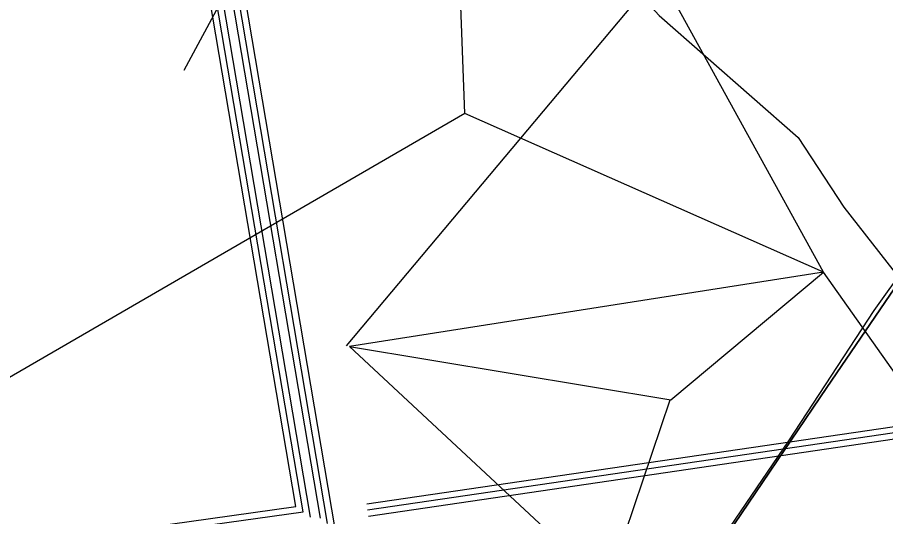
# Model space of a CAD drawing. Extents: x -600309 to -598967, y -1161267 to -1160292.
# Drawn here: x -599157.2 to -599122.12, y -1161158.78 to -1161138.64 of the extents above; entities that cross this region are included whole.
import ezdxf

# ---------------------------------------------------------------- set-up
doc = ezdxf.new("R2010")
doc.units = 0
for name, color, linetype in [('Vrstva 19', 7, 'Continuous'), ('Vrstva 29', 7, 'Continuous'), ('Vrstva 30', 7, 'Continuous'), ('Vrstva 32', 7, 'Continuous'), ('Vrstva 43', 7, 'Continuous'), ('Vrstva 54', 7, 'Continuous')]:
    doc.layers.add(name, color=color, linetype=linetype)

msp = doc.modelspace()

# ---------------------------------------------------------------- linework, layer by layer
at = {"layer": 'Vrstva 19'}
msp.add_lwpolyline([(-599145.95, -1161108.63), (-599145.861, -1161109.225), (-599144.23, -1161120.15), (-599142.86, -1161124.06), (-599141.06, -1161127.26), (-599138.53, -1161130.69), (-599131.27, -1161138.56), (-599125.66, -1161143.48), (-599123.82, -1161146.3), (-599118.36, -1161153.26), (-599115.18, -1161158.79), (-599112.51, -1161165.99), (-599112.6, -1161179.69), (-599112.11, -1161181.02)], dxfattribs=at)
at = {"layer": 'Vrstva 29'}
for p, q in [((-599145.661, -1161158.593), (-599150.778, -1161128.402)), ((-599144.668, -1161159.06), (-599149.364, -1161131.366)), ((-599143.052, -1161158.516), (-599106.416, -1161153.144))]:
    msp.add_line(p, q, dxfattribs=at)
msp.add_lwpolyline([(-599162.147, -1161172.567), (-599163.588, -1161161.098), (-599145.661, -1161158.593)], dxfattribs=at)
at = {"layer": 'Vrstva 30'}
for p, q in [((-599150.573, -1161128.113), (-599145.372, -1161158.805)), ((-599145.951, -1161158.381), (-599150.983, -1161128.69)), ((-599144.957, -1161158.848), (-599149.652, -1161131.161)), ((-599149.076, -1161131.57), (-599144.378, -1161159.272)), ((-599143.088, -1161158.269), (-599106.452, -1161152.897)), ((-599143.016, -1161158.763), (-599106.38, -1161153.391))]:
    msp.add_line(p, q, dxfattribs=at)
msp.add_lwpolyline([(-599162.537, -1161171.465), (-599163.867, -1161160.885), (-599145.951, -1161158.381)], dxfattribs=at)
at = {"layer": 'Vrstva 32'}
msp.add_lwpolyline([(-599209.53, -1161201.64), (-599203.34, -1161198.88), (-599201.57, -1161198.11), (-599194.04, -1161195.4), (-599188.04, -1161192.97), (-599184.98, -1161191.86), (-599173.54, -1161187.31), (-599163.54, -1161183.97), (-599155.99, -1161180.99), (-599154.28, -1161180.28), (-599151.25, -1161178.64), (-599141.92, -1161174.79), (-599137.7, -1161172.68), (-599134.68, -1161168.41), (-599126.03, -1161155.73), (-599122.59, -1161150.46), (-599118.56, -1161144.84)], dxfattribs=at)
at = {"layer": 'Vrstva 43'}
for points in [[(-599231.603, -1161214.537), (-599231.299, -1161214.637), (-599225.65, -1161214.556), (-599224.409, -1161214.096), (-599217.326, -1161207.81), (-599208.437, -1161201.372), (-599199.865, -1161197.199), (-599197.61, -1161196.602), (-599184.96, -1161191.987), (-599171.998, -1161186.819), (-599156.375, -1161181.148), (-599151.889, -1161179.442), (-599150.449, -1161178.421), (-599141.612, -1161174.656), (-599137.622, -1161172.191), (-599135.535, -1161169.955), (-599133.141, -1161166.322), (-599124.503, -1161153.575), (-599115.505, -1161140.407), (-599110.108, -1161133.493), (-599109.449, -1161129.787)], [(-599231.603, -1161214.537), (-599231.299, -1161214.637), (-599225.65, -1161214.556), (-599224.409, -1161214.096), (-599217.326, -1161207.81), (-599208.437, -1161201.372), (-599199.865, -1161197.199), (-599197.61, -1161196.602), (-599184.96, -1161191.987), (-599171.998, -1161186.819), (-599156.375, -1161181.148), (-599151.889, -1161179.442), (-599150.449, -1161178.421), (-599141.612, -1161174.656), (-599137.622, -1161172.191), (-599135.535, -1161169.955), (-599133.141, -1161166.322), (-599124.503, -1161153.575), (-599115.505, -1161140.407), (-599110.108, -1161133.493), (-599109.449, -1161129.787)], [(-599115.505, -1161140.407), (-599124.503, -1161153.575), (-599133.141, -1161166.322), (-599135.535, -1161169.955), (-599137.622, -1161172.191), (-599141.612, -1161174.656), (-599150.449, -1161178.421), (-599151.889, -1161179.442), (-599156.375, -1161181.148), (-599171.998, -1161186.819), (-599184.96, -1161191.987), (-599197.61, -1161196.602), (-599199.865, -1161197.199), (-599208.437, -1161201.372)]]:
    msp.add_lwpolyline(points, dxfattribs=at)
at = {"layer": 'Vrstva 54'}
for points in [[(-599117.206, -1161109.497), (-599118.277, -1161121.378), (-599143.912, -1161151.888)], [(-599139.92, -1161121.2), (-599150.47, -1161140.78)], [(-599139.13, -1161142.52), (-599139.92, -1161121.2)], [(-599124.63, -1161148.92), (-599139.92, -1161121.2)], [(-599139.13, -1161142.52), (-599166.82, -1161158.55)], [(-599124.63, -1161148.92), (-599139.13, -1161142.52)], [(-599124.63, -1161148.92), (-599143.78, -1161151.92)], [(-599130.805, -1161154.074), (-599124.63, -1161148.92)], [(-599106.08, -1161175.12), (-599124.63, -1161148.92)], [(-599133.37, -1161161.61), (-599143.78, -1161151.92)], [(-599143.78, -1161151.92), (-599130.805, -1161154.074)], [(-599133.37, -1161161.61), (-599130.833, -1161154.066)]]:
    msp.add_lwpolyline(points, dxfattribs=at)

doc.saveas('drawing.dxf')
